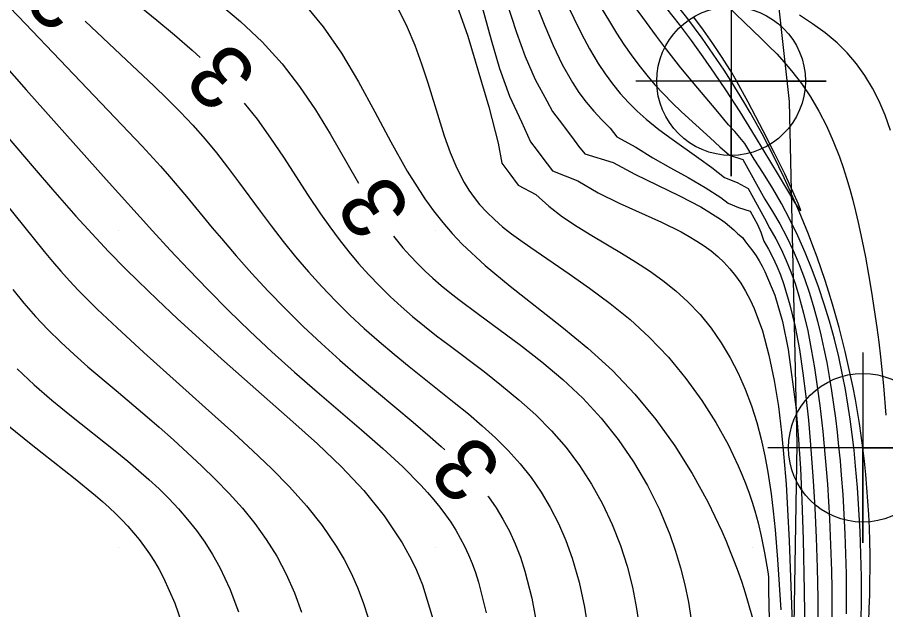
# Model space of a CAD drawing. Extents: x 2602990 to 2605851, y 618069 to 619180.
# Drawn here: x 2603836.82 to 2603864.2, y 618388.04 to 618406.71 of the extents above; entities that cross this region are included whole.
import ezdxf

# ---------------------------------------------------------------- set-up
doc = ezdxf.new("R2010")
doc.units = 0
for name, color, linetype in [('DTM Contours Major', 7, 'Continuous'), ('DTM Contours Minor', 7, 'Continuous'), ('DTM Contours Minor Text', 7, 'Continuous'), ('Exist DTM Breakline', 7, 'Continuous'), ('Exist DTM Breakline Cogo Point CELL', 7, 'Continuous'), ('Exist DTM Crownline', 7, 'Continuous'), ('Exist DTM QL2 LIDAR Elevation Point', 7, 'Continuous'), ('Exist Roads EOP', 7, 'Continuous'), ('PH Exist DTM Obscure Area', 7, 'Continuous')]:
    doc.layers.add(name, color=color, linetype=linetype)

# ---------------------------------------------------------------- blocks, each defined once
blk = doc.blocks.new('EXIST DTM BREAKLINE COGO POINT')
at = {"layer": 'Exist DTM Breakline Cogo Point CELL'}
blk.add_lwpolyline([(0, 0.06), (0, -0.06), (0, 0), (0.06, 0), (-0.06, 0)], dxfattribs=at)
blk.add_circle((0, 0), 0.04688, dxfattribs=at)

msp = doc.modelspace()

# ---------------------------------------------------------------- linework, layer by layer
at = {"layer": 'DTM Contours Major'}
for points in [[(2603851.281, 618407.773), (2603851.757, 618406.004), (2603852.025, 618405.098), (2603852.34, 618404.226), (2603852.721, 618403.424), (2603852.998, 618402.787), (2603853.178, 618402.552), (2603853.353, 618402.316), (2603853.69, 618401.873), (2603854.49, 618401.555), (2603855.129, 618401.184), (2603855.797, 618400.854), (2603857.133, 618400.251), (2603857.755, 618399.946), (2603858.008, 618399.806), (2603858.249, 618399.661), (2603858.479, 618399.508), (2603858.696, 618399.347), (2603858.902, 618399.176), (2603859.094, 618398.995), (2603859.287, 618398.787), (2603859.465, 618398.565), (2603859.631, 618398.328), (2603859.783, 618398.077), (2603859.924, 618397.81), (2603860.054, 618397.529), (2603860.311, 618396.828), (2603860.52, 618396.066), (2603860.686, 618395.264), (2603860.816, 618394.444), (2603860.916, 618393.627), (2603860.993, 618392.835), (2603861.058, 618391.995), (2603861.108, 618391.2), (2603861.158, 618390.206), (2603861.235, 618388.195), (2603861.297, 618386.262)], [(2603836.401, 618400.894), (2603837.669, 618399.327), (2603837.932, 618399.012), (2603838.196, 618398.706), (2603838.465, 618398.407), (2603838.749, 618398.105), (2603839.04, 618397.808), (2603839.339, 618397.513), (2603839.965, 618396.923), (2603840.812, 618396.15), (2603843.058, 618394.13), (2603843.641, 618393.6), (2603844.24, 618393.048), (2603844.829, 618392.484), (2603845.397, 618391.905), (2603845.934, 618391.308), (2603846.429, 618390.689), (2603846.872, 618390.044), (2603847.121, 618389.62), (2603847.346, 618389.183), (2603847.547, 618388.731), (2603847.725, 618388.264), (2603847.881, 618387.78)]]:
    msp.add_lwpolyline(points, dxfattribs=at)
at = {"layer": 'DTM Contours Minor'}
for points in [[(2603836.118, 618412.165), (2603836.898, 618411.575), (2603837.671, 618411.013), (2603838.63, 618410.34), (2603839.842, 618409.514), (2603840.916, 618408.789), (2603841.651, 618408.284), (2603842.396, 618407.752), (2603843.135, 618407.188), (2603843.853, 618406.586), (2603844.535, 618405.942), (2603845.166, 618405.251), (2603845.717, 618404.537), (2603846.217, 618403.793), (2603846.679, 618403.036), (2603847.532, 618401.555), (2603847.575, 618401.483)], [(2603835.648, 618411.159), (2603837.806, 618409.415), (2603841.216, 618406.627), (2603841.777, 618406.161), (2603842.337, 618405.676), (2603842.584, 618405.449)], [(2603835.9, 618407.73), (2603836.858, 618406.745), (2603838.383, 618405.146), (2603840.751, 618402.651), (2603841.332, 618402.019), (2603841.615, 618401.699), (2603842.151, 618401.067), (2603842.967, 618400.078), (2603843.253, 618399.737), (2603843.721, 618399.194), (2603844.214, 618398.64), (2603844.732, 618398.082), (2603845.271, 618397.524), (2603845.83, 618396.97), (2603846.406, 618396.426), (2603846.984, 618395.906), (2603847.57, 618395.4), (2603849.299, 618393.948), (2603849.841, 618393.484), (2603850.186, 618393.179), (2603850.299, 618393.074)], [(2603852.072, 618407.727), (2603852.56, 618406.235), (2603852.835, 618405.483), (2603853.15, 618404.759), (2603853.52, 618404.085), (2603853.697, 618403.749), (2603853.905, 618403.467), (2603854.322, 618402.918), (2603854.518, 618402.654), (2603854.711, 618402.408), (2603855.602, 618402.134), (2603856.29, 618401.768), (2603857.702, 618401.088), (2603858.374, 618400.736), (2603858.987, 618400.349), (2603859.134, 618400.24), (2603859.276, 618400.127), (2603859.411, 618400.01), (2603859.541, 618399.889), (2603859.68, 618399.773), (2603859.784, 618399.63), (2603859.9, 618399.49), (2603860.009, 618399.343), (2603860.113, 618399.19), (2603860.212, 618399.032), (2603860.305, 618398.867), (2603860.394, 618398.695), (2603860.703, 618397.949), (2603860.945, 618397.124), (2603861.12, 618396.242), (2603861.37, 618394.433), (2603861.444, 618393.549), (2603861.511, 618392.485), (2603861.557, 618391.485), (2603861.598, 618390.247), (2603861.631, 618388.631), (2603861.658, 618386.513)], [(2603852.961, 618407.693), (2603853.456, 618406.449), (2603853.718, 618405.829), (2603854.003, 618405.227), (2603854.321, 618404.658), (2603854.529, 618404.34), (2603854.753, 618404.039), (2603854.993, 618403.754), (2603855.248, 618403.484), (2603855.508, 618403.223), (2603855.722, 618402.943), (2603856.319, 618402.624), (2603856.862, 618402.288), (2603857.417, 618401.972), (2603857.97, 618401.663), (2603858.503, 618401.353), (2603859, 618401.028), (2603859.231, 618400.857), (2603859.558, 618400.714), (2603859.922, 618400.6), (2603860.153, 618400.184), (2603860.26, 618399.945), (2603860.361, 618399.653), (2603860.503, 618399.4), (2603860.639, 618399.143), (2603860.764, 618398.873), (2603860.879, 618398.591), (2603860.986, 618398.295), (2603861.179, 618397.648), (2603861.342, 618396.957), (2603861.477, 618396.236), (2603861.59, 618395.497), (2603861.683, 618394.753), (2603861.761, 618394.016), (2603861.833, 618393.236), (2603861.918, 618392.101), (2603861.968, 618391.25), (2603862.011, 618390.299), (2603862.04, 618389.352), (2603862.057, 618388.403), (2603862.063, 618386.958)], [(2603853.88, 618407.687), (2603854.364, 618406.691), (2603854.609, 618406.199), (2603854.865, 618405.72), (2603855.137, 618405.259), (2603855.355, 618404.931), (2603855.587, 618404.617), (2603855.832, 618404.317), (2603856.09, 618404.031), (2603856.362, 618403.759), (2603856.648, 618403.5), (2603857.047, 618403.176), (2603857.463, 618402.868), (2603858.308, 618402.275), (2603858.721, 618401.976), (2603859.115, 618401.666), (2603859.519, 618401.511), (2603859.861, 618401.318), (2603860.382, 618400.384), (2603860.544, 618400.053), (2603860.732, 618399.733), (2603860.906, 618399.399), (2603861.065, 618399.051), (2603861.21, 618398.691), (2603861.343, 618398.318), (2603861.464, 618397.932), (2603861.612, 618397.387), (2603861.741, 618396.825), (2603861.855, 618396.248), (2603861.955, 618395.662), (2603862.042, 618395.071), (2603862.12, 618394.479), (2603862.215, 618393.65), (2603862.296, 618392.824), (2603862.362, 618391.995), (2603862.398, 618391.452), (2603862.429, 618390.906), (2603862.454, 618390.359), (2603862.474, 618389.81), (2603862.488, 618389.26), (2603862.497, 618388.709), (2603862.5, 618387.612)], [(2603854.823, 618407.701), (2603855.492, 618406.578), (2603855.715, 618406.214), (2603855.944, 618405.86), (2603856.175, 618405.527), (2603856.415, 618405.204), (2603856.664, 618404.892), (2603856.923, 618404.59), (2603857.191, 618404.297), (2603857.469, 618404.014), (2603857.763, 618403.734), (2603858.67, 618402.912), (2603858.97, 618402.632), (2603859.279, 618402.366), (2603859.692, 618402.231), (2603860.391, 618400.977), (2603860.632, 618400.593), (2603860.863, 618400.201), (2603861.082, 618399.786), (2603861.284, 618399.359), (2603861.47, 618398.921), (2603861.64, 618398.474), (2603861.795, 618398.019), (2603861.935, 618397.558), (2603862.051, 618397.131), (2603862.157, 618396.7), (2603862.252, 618396.266), (2603862.339, 618395.827), (2603862.418, 618395.385), (2603862.49, 618394.939), (2603862.554, 618394.507), (2603862.613, 618394.071), (2603862.667, 618393.63), (2603862.716, 618393.184), (2603862.76, 618392.733), (2603862.8, 618392.275), (2603862.845, 618391.667), (2603862.883, 618391.051), (2603862.913, 618390.427), (2603862.936, 618389.798), (2603862.951, 618389.167), (2603862.957, 618388.536), (2603862.956, 618387.909)], [(2603863.425, 618387.645), (2603863.434, 618388.354), (2603863.432, 618389.07), (2603863.418, 618389.786), (2603863.393, 618390.497), (2603863.357, 618391.2), (2603863.31, 618391.89), (2603863.253, 618392.565), (2603863.202, 618393.068), (2603863.144, 618393.561), (2603863.08, 618394.043), (2603863.008, 618394.517), (2603862.929, 618394.983), (2603862.842, 618395.442), (2603862.721, 618396.009), (2603862.585, 618396.571), (2603862.431, 618397.133), (2603862.265, 618397.674), (2603862.082, 618398.216), (2603861.881, 618398.757), (2603861.663, 618399.294), (2603861.428, 618399.823), (2603861.176, 618400.343), (2603860.914, 618400.839), (2603860.638, 618401.322), (2603860.352, 618401.789), (2603860.055, 618402.24), (2603859.754, 618402.731), (2603859.443, 618403.111), (2603859.247, 618403.328), (2603858.857, 618403.798), (2603858.276, 618404.48), (2603857.744, 618405.124), (2603857.226, 618405.781), (2603856.971, 618406.116), (2603856.539, 618406.706), (2603855.798, 618407.733)], [(2603845.918, 618407.074), (2603846.467, 618406.419), (2603847.046, 618405.581), (2603847.58, 618404.677), (2603848.088, 618403.738), (2603848.592, 618402.791), (2603849.111, 618401.866), (2603849.665, 618400.991), (2603849.941, 618400.608), (2603850.232, 618400.241), (2603850.533, 618399.896), (2603850.85, 618399.563), (2603851.574, 618398.889), (2603852.354, 618398.24), (2603853.992, 618396.956), (2603854.804, 618396.287), (2603855.581, 618395.578), (2603856.293, 618394.831), (2603856.949, 618394.037), (2603857.551, 618393.202), (2603858.099, 618392.331), (2603858.592, 618391.432), (2603859.032, 618390.511), (2603859.169, 618390.194), (2603859.3, 618389.875), (2603859.426, 618389.554), (2603859.546, 618389.229), (2603859.661, 618388.901), (2603859.77, 618388.569), (2603860.095, 618387.441)], [(2603850.63, 618407.244), (2603851.025, 618406.12), (2603851.686, 618403.893), (2603851.978, 618402.748), (2603852.095, 618402.116), (2603852.22, 618401.945), (2603852.353, 618401.776), (2603852.61, 618401.424), (2603853.169, 618401.129), (2603853.574, 618400.759), (2603854.009, 618400.427), (2603854.467, 618400.122), (2603854.939, 618399.833), (2603855.869, 618399.283), (2603856.315, 618399.007), (2603856.752, 618398.719), (2603857.176, 618398.415), (2603857.582, 618398.09), (2603857.965, 618397.742), (2603858.345, 618397.339), (2603858.694, 618396.909), (2603859.011, 618396.454), (2603859.297, 618395.98), (2603859.551, 618395.489), (2603859.774, 618394.986), (2603859.968, 618394.464), (2603860.133, 618393.938), (2603860.272, 618393.411), (2603860.387, 618392.888), (2603860.482, 618392.374), (2603860.585, 618391.688), (2603860.652, 618391.146), (2603860.711, 618390.559), (2603860.789, 618389.614), (2603860.894, 618388.032)], [(2603859.167, 618407.11), (2603859.747, 618406.547), (2603860.263, 618406.056), (2603860.516, 618405.809), (2603860.763, 618405.558), (2603861.003, 618405.299), (2603861.234, 618405.028), (2603861.54, 618404.628), (2603861.825, 618404.203), (2603862.088, 618403.756), (2603862.329, 618403.29), (2603862.548, 618402.808), (2603862.744, 618402.312), (2603862.861, 618401.979), (2603862.968, 618401.642), (2603863.068, 618401.299), (2603863.161, 618400.953), (2603863.249, 618400.601), (2603863.332, 618400.245), (2603863.449, 618399.704), (2603863.559, 618399.156), (2603863.66, 618398.602), (2603863.755, 618398.046), (2603863.841, 618397.488), (2603863.92, 618396.933), (2603863.979, 618396.471), (2603864.034, 618396.011), (2603864.128, 618395.094), (2603864.202, 618394.174)], [(2603848.838, 618406.96), (2603849.108, 618406.407), (2603849.348, 618405.832), (2603849.564, 618405.244), (2603849.759, 618404.651), (2603850.106, 618403.523), (2603850.281, 618402.979), (2603850.467, 618402.457), (2603850.675, 618401.963), (2603850.911, 618401.503), (2603851.059, 618401.261), (2603851.221, 618401.032), (2603851.396, 618400.813), (2603851.619, 618400.57), (2603851.862, 618400.337), (2603852.122, 618400.112), (2603852.4, 618399.892), (2603852.696, 618399.673), (2603853.007, 618399.452), (2603854.221, 618398.622), (2603854.863, 618398.173), (2603855.508, 618397.694), (2603856.141, 618397.182), (2603856.747, 618396.631), (2603857.351, 618395.996), (2603857.903, 618395.326), (2603858.402, 618394.635), (2603858.845, 618393.936), (2603859.229, 618393.243), (2603859.553, 618392.572), (2603859.679, 618392.278), (2603859.793, 618391.99), (2603859.897, 618391.707), (2603859.99, 618391.427), (2603860.074, 618391.15), (2603860.177, 618390.77), (2603860.275, 618390.354), (2603860.38, 618389.826), (2603860.479, 618389.229), (2603860.502, 618389.072), (2603860.507, 618388.655), (2603860.637, 618382.555)], [(2603857.29, 618406.99), (2603857.683, 618406.49), (2603858.064, 618405.984), (2603858.435, 618405.472), (2603858.796, 618404.952), (2603859.15, 618404.426), (2603859.598, 618403.735), (2603860.086, 618402.951), (2603860.811, 618401.744), (2603861.338, 618400.863), (2603861.483, 618400.642), (2603861.526, 618400.618), (2603861.452, 618400.823), (2603861.274, 618401.225), (2603861.015, 618401.776), (2603860.696, 618402.429), (2603860.34, 618403.135), (2603859.863, 618404.043), (2603859.453, 618404.784), (2603859.356, 618404.953), (2603859.045, 618405.447), (2603858.749, 618405.894), (2603858.455, 618406.311), (2603858.152, 618406.716)], [(2603864.348, 618403.15), (2603864.18, 618403.629), (2603863.995, 618404.067), (2603863.783, 618404.483), (2603863.544, 618404.878), (2603863.279, 618405.248), (2603862.988, 618405.593), (2603862.669, 618405.911), (2603862.295, 618406.225), (2603861.897, 618406.513), (2603861.483, 618406.784)], [(2603838.963, 618406.594), (2603840.263, 618405.361), (2603841.119, 618404.555), (2603841.541, 618404.148), (2603841.954, 618403.735), (2603842.357, 618403.311), (2603842.744, 618402.874), (2603843.104, 618402.437), (2603843.451, 618401.989), (2603843.792, 618401.532), (2603844.472, 618400.602), (2603844.82, 618400.137), (2603845.2, 618399.649), (2603845.593, 618399.167), (2603846, 618398.692), (2603846.421, 618398.225), (2603846.856, 618397.77), (2603847.305, 618397.327), (2603847.76, 618396.905), (2603848.225, 618396.495), (2603848.698, 618396.095), (2603849.177, 618395.703), (2603850.594, 618394.573), (2603851.042, 618394.208), (2603851.478, 618393.836), (2603851.899, 618393.453), (2603852.3, 618393.055), (2603852.677, 618392.636), (2603853.021, 618392.201), (2603853.336, 618391.742), (2603853.624, 618391.259), (2603853.884, 618390.751), (2603854.114, 618390.218), (2603854.316, 618389.659), (2603854.532, 618388.907), (2603854.701, 618388.12), (2603854.824, 618387.307)], [(2603835.874, 618405.805), (2603837.102, 618404.433), (2603839.621, 618401.598), (2603841.081, 618399.98), (2603841.637, 618399.376), (2603842.22, 618398.759), (2603842.836, 618398.122), (2603843.483, 618397.474), (2603844.154, 618396.821), (2603844.848, 618396.169), (2603845.56, 618395.526), (2603846.269, 618394.909), (2603847.674, 618393.709), (2603848.343, 618393.121), (2603848.971, 618392.539), (2603849.546, 618391.959), (2603849.755, 618391.731), (2603849.954, 618391.501), (2603850.142, 618391.268), (2603850.32, 618391.032), (2603850.487, 618390.791), (2603850.643, 618390.543), (2603850.787, 618390.293), (2603850.92, 618390.035), (2603851.044, 618389.768), (2603851.158, 618389.491), (2603851.263, 618389.204), (2603851.36, 618388.907), (2603851.601, 618387.937)], [(2603835.508, 618404.106), (2603837.346, 618401.955), (2603837.929, 618401.282), (2603838.664, 618400.448), (2603839.175, 618399.885), (2603839.693, 618399.334), (2603840.239, 618398.778), (2603840.619, 618398.403), (2603841.229, 618397.815), (2603841.875, 618397.209), (2603842.553, 618396.586), (2603843.258, 618395.95), (2603843.986, 618395.302), (2603845.511, 618393.963), (2603846.286, 618393.265), (2603847.036, 618392.543), (2603847.744, 618391.789), (2603848.389, 618390.993), (2603848.953, 618390.147), (2603849.074, 618389.936), (2603849.189, 618389.721), (2603849.298, 618389.503), (2603849.402, 618389.281), (2603849.5, 618389.054), (2603849.592, 618388.824), (2603849.963, 618387.613)], [(2603843.973, 618404.012), (2603844.38, 618403.5), (2603844.807, 618402.907), (2603845.214, 618402.303), (2603845.994, 618401.098), (2603846.381, 618400.517), (2603846.671, 618400.104), (2603846.967, 618399.705), (2603847.269, 618399.32), (2603847.58, 618398.949), (2603847.902, 618398.59), (2603848.234, 618398.244), (2603848.572, 618397.916), (2603848.922, 618397.597), (2603849.284, 618397.286), (2603849.657, 618396.979), (2603850.041, 618396.676), (2603850.435, 618396.373), (2603851.536, 618395.543), (2603852.091, 618395.11), (2603852.637, 618394.658), (2603853.165, 618394.182), (2603853.665, 618393.675), (2603854.123, 618393.145), (2603854.544, 618392.584), (2603854.928, 618391.992), (2603855.272, 618391.372), (2603855.576, 618390.726), (2603855.838, 618390.056), (2603856.044, 618389.413), (2603856.213, 618388.751), (2603856.347, 618388.072), (2603856.448, 618387.376)], [(2603848.677, 618399.815), (2603848.761, 618399.706), (2603848.979, 618399.443), (2603849.205, 618399.19), (2603849.435, 618398.949), (2603849.675, 618398.715), (2603849.925, 618398.487), (2603850.186, 618398.261), (2603850.457, 618398.038), (2603850.739, 618397.815), (2603851.358, 618397.35), (2603852.685, 618396.376), (2603853.359, 618395.854), (2603854.021, 618395.298), (2603854.654, 618394.702), (2603855.233, 618394.073), (2603855.767, 618393.403), (2603856.253, 618392.696), (2603856.688, 618391.957), (2603857.071, 618391.191), (2603857.398, 618390.402), (2603857.577, 618389.885), (2603857.734, 618389.36), (2603857.868, 618388.824), (2603857.98, 618388.275), (2603858.071, 618387.714)], [(2603836.677, 618398.137), (2603837.027, 618397.704), (2603837.39, 618397.285), (2603837.782, 618396.869), (2603838.191, 618396.469), (2603838.613, 618396.079), (2603839.046, 618395.698), (2603839.934, 618394.944), (2603840.84, 618394.177), (2603841.293, 618393.787), (2603841.743, 618393.39), (2603842.189, 618392.987), (2603842.629, 618392.575), (2603843.073, 618392.141), (2603843.503, 618391.695), (2603843.915, 618391.233), (2603844.305, 618390.751), (2603844.668, 618390.248), (2603844.999, 618389.719), (2603845.295, 618389.159), (2603845.555, 618388.572), (2603845.781, 618387.957)], [(2603836.81, 618395.629), (2603837.351, 618395.121), (2603837.909, 618394.638), (2603838.476, 618394.175), (2603839.953, 618393.004), (2603840.302, 618392.718), (2603840.641, 618392.43), (2603840.969, 618392.139), (2603841.287, 618391.842), (2603841.594, 618391.538), (2603841.898, 618391.216), (2603842.188, 618390.881), (2603842.465, 618390.531), (2603842.727, 618390.164), (2603842.973, 618389.778), (2603843.202, 618389.369), (2603843.521, 618388.693), (2603843.797, 618387.966)], [(2603836.546, 618393.835), (2603837.252, 618393.252), (2603838.642, 618392.161), (2603839.285, 618391.635), (2603839.505, 618391.445), (2603839.717, 618391.254), (2603839.921, 618391.061), (2603840.117, 618390.865), (2603840.304, 618390.666), (2603840.485, 618390.461), (2603840.661, 618390.246), (2603840.83, 618390.023), (2603840.992, 618389.792), (2603841.145, 618389.552), (2603841.292, 618389.303), (2603841.431, 618389.043), (2603841.79, 618388.242), (2603842.093, 618387.363)], [(2603851.66, 618391.613), (2603851.675, 618391.593), (2603851.914, 618391.248), (2603852.133, 618390.886), (2603852.334, 618390.507), (2603852.516, 618390.109), (2603852.68, 618389.69), (2603852.825, 618389.25), (2603853.044, 618388.396), (2603853.206, 618387.486)]]:
    msp.add_lwpolyline(points, dxfattribs=at)
at = {"layer": 'Exist DTM Breakline'}
msp.add_spline([(2603855.563, 618358.479), (2603862.541, 618379.668), (2603863.479, 618393.143), (2603859.324, 618404.705), (2603850.242, 618413.937), (2603817.732, 618430.625), (2603801.671, 618450.879), (2603791.4, 618462.329), (2603774.148, 618477.183)], degree=3, dxfattribs=at)
at = {"layer": 'Exist DTM Crownline'}
msp.add_spline([(2603233.488, 618380.754), (2603285.185, 618400.095), (2603335.457, 618418.629), (2603390.812, 618439.069), (2603440.087, 618457.325), (2603493.996, 618477.231), (2603542.655, 618495.301), (2603600.808, 618516.867), (2603653.659, 618536.362), (2603706.222, 618555.742), (2603764.811, 618577.593), (2603823.52, 618599.847), (2603878.564, 618620.56), (2603937.951, 618643.078), (2603997.369, 618665.789), (2604036.209, 618680.665), (2604055.311, 618688.017)], degree=3, dxfattribs=at)
at = {"layer": 'Exist DTM QL2 LIDAR Elevation Point'}
for p, q in [((2603840, 618400), (2603840, 618400)), ((2603850, 618400), (2603850, 618400)), ((2603860, 618400), (2603860, 618400)), ((2603840, 618390), (2603840, 618390)), ((2603850, 618390), (2603850, 618390)), ((2603860, 618390), (2603860, 618390))]:
    msp.add_line(p, q, dxfattribs=at)
at = {"layer": 'Exist Roads EOP'}
for points in [[(2603230.17, 618389.98), (2603282.929, 618409.597), (2603332.773, 618427.868), (2603388.167, 618448.413), (2603437.203, 618466.721), (2603490.778, 618486.527), (2603539.039, 618504.558), (2603597.451, 618526.156), (2603651.053, 618545.972), (2603705.208, 618566.084), (2603762.02, 618587.183), (2603820.334, 618609.162), (2603876.341, 618629.99), (2603934.909, 618652.28), (2603996.409, 618675.568), (2604033.216, 618689.957), (2604052.01, 618697.199)], [(2604034.633, 618668.486), (2603984.89, 618650.123), (2603936.767, 618631.654), (2603888.195, 618613.335), (2603837.766, 618594.258), (2603782.918, 618573.705), (2603731.939, 618554.39), (2603671.126, 618532.171), (2603621.822, 618514.106), (2603561.545, 618491.877), (2603506.421, 618471.293), (2603452.163, 618451.33), (2603398.364, 618431.316), (2603341.431, 618410.355), (2603281.65, 618388.199), (2603223.033, 618366.475), (2603185.717, 618352.612)]]:
    msp.add_spline(points, degree=3, dxfattribs=at)
at = {"layer": 'PH Exist DTM Obscure Area'}
msp.add_lwpolyline([(2603890.53, 618364.426), (2603890.34, 618370.773), (2603891.443, 618377.134), (2603891.718, 618383.955), (2603891.876, 618390.776), (2603893.901, 618398.793), (2603897.709, 618405.067), (2603892.346, 618411.472), (2603884.765, 618416.441), (2603867.09, 618420.002), (2603861.806, 618419.472), (2603860.111, 618413.457), (2603861.158, 618404.063), (2603861.399, 618393.25), (2603861.191, 618380.551), (2603855.042, 618373.31), (2603845.35, 618377.902), (2603837.855, 618385.694), (2603832.954, 618392.809)], dxfattribs=at)

# ---------------------------------------------------------------- block references
at = {"layer": 'Exist DTM Breakline Cogo Point CELL', "xscale": 50, "yscale": 50}
for p in [(2603859.324, 618404.705), (2603863.479, 618393.143)]:
    msp.add_blockref('EXIST DTM BREAKLINE COGO POINT', p, dxfattribs=at)

# ---------------------------------------------------------------- texts
at = {"layer": 'DTM Contours Minor Text'}
for rotation, p in [(136.5815, (2603839.4, 618407.559)), (134.0236, (2603844.476, 618404.978)), (123.4611, (2603849.292, 618400.636)), (132.9533, (2603852.192, 618392.579))]:
    msp.add_text('3', height=2, rotation=rotation, dxfattribs=at).set_placement(p)

doc.saveas('drawing.dxf')
